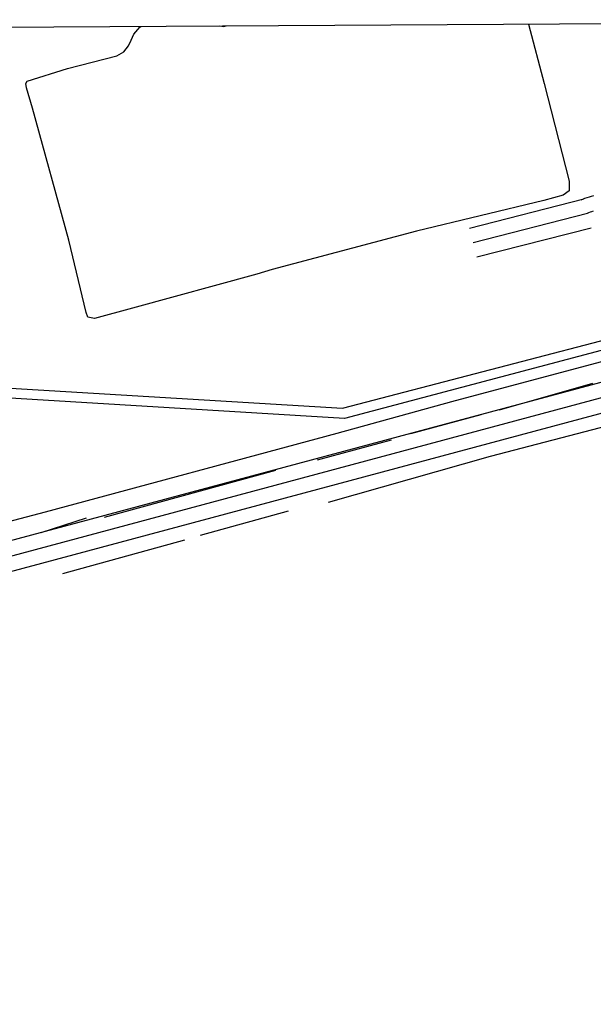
# Model space of a CAD drawing. Extents: x 3477039 to 3515015, y 546746 to 572297.
# Drawn here: x 3511564 to 3512143, y 569477 to 570479 of the extents above; entities that cross this region are included whole.
import ezdxf

# ---------------------------------------------------------------- set-up
doc = ezdxf.new("R2010")
doc.units = 0
for name, color, linetype in [('V-GRID-FRAM', 7, 'Continuous'), ('V-ROAD-CNTR', 7, 'Continuous'), ('V-SITE-OTLN', 7, 'Continuous'), ('V-TOPO-SHOR', 7, 'Continuous'), ('V-UTIL-LINE', 7, 'Continuous')]:
    doc.layers.add(name, color=color, linetype=linetype)

msp = doc.modelspace()

# ---------------------------------------------------------------- linework, layer by layer
at = {"layer": 'V-GRID-FRAM'}
msp.add_lwpolyline([(3481168.5, 570290.2), (3512800, 570478.9), (3512916.4, 552296.1), (3481269, 552107.3), (3481168.5, 570290.2)], dxfattribs=at)
at = {"layer": 'V-ROAD-CNTR'}
for points in [[(3512130.7, 570297.2), (3512132.4, 570298), (3512134.6, 570298.9), (3512136.8, 570299.7), (3512139.1, 570300.4), (3512141.3, 570301), (3512143.6, 570301.5)], [(3512018, 570268.7), (3512133.5, 570298.2)], [(3512021.7, 570254.2), (3512137.2, 570283.7)], [(3512137.2, 570283.7), (3512138.6, 570284.3), (3512140.1, 570285), (3512141.6, 570285.5), (3512143.1, 570286)], [(3512025.4, 570239.7), (3512140.9, 570269.1)], [(3510887.1, 569774.5), (3511219.9, 569863.4), (3512201.2, 570126.5)], [(3510822.6, 569740.1), (3510876.5, 569756.2), (3511223.7, 569848.9), (3512219.3, 570115.8)], [(3511242.2, 569838.4), (3512208.9, 570097.5)]]:
    msp.add_lwpolyline(points, dxfattribs=at)
at = {"layer": 'V-SITE-OTLN'}
msp.add_line((3511361.1, 570470.3), (3512800, 570478.9), dxfattribs=at)
at = {"layer": 'V-TOPO-SHOR'}
for p, q in [((3512142.1, 570111.7), (3512048, 570084.9)), ((3512029.6, 570080.1), (3511958.6, 570061.1)), ((3511939, 570054.6), (3511864.4, 570034.3)), ((3511822.4, 570024.2), (3511649.5, 569976.6)), ((3511835.2, 569983), (3511746.4, 569958.6)), ((3511631.1, 569976), (3511585.5, 569961.1)), ((3511730.4, 569953.8), (3511607.2, 569919.9))]:
    msp.add_line(p, q, dxfattribs=at)
for points in [[(3511803.5, 570222.3), (3511678, 570187.8), (3511639.5, 570177.6), (3511633, 570178.8), (3511631.2, 570183.6), (3511613.9, 570256.4), (3511577.1, 570389.6), (3511571.1, 570410.3), (3511570.5, 570414.5), (3511571.7, 570416.9), (3511612.5, 570429.9), (3511662.3, 570442.4), (3511669.4, 570446.6), (3511674.1, 570452.5), (3511676.5, 570458.5), (3511679.4, 570464.4), (3511685.4, 570471.5), (3511686.3, 570472.2)], [(3511765.9, 570472.7), (3511770.1, 570472.2), (3511772.4, 570472.7)], [(3512077.8, 570474.6), (3512093.6, 570414.5), (3512118.6, 570316.2), (3512118.6, 570306.2), (3512112.6, 570302), (3512093.1, 570296.7), (3511964.6, 570265.7), (3511818.9, 570227), (3511803.5, 570222.3)], [(3512242.8, 569953.3), (3512226.1, 570024.3), (3512214.2, 570063.4), (3512206.5, 570070.5), (3512195.8, 570074.6), (3512165.6, 570071.1), (3512038.9, 570038.3), (3511875.5, 569991.9)]]:
    msp.add_lwpolyline(points, dxfattribs=at)
at = {"layer": 'V-UTIL-LINE'}
for points in [[(3509756.4, 569493.1), (3509966.5, 569549.8), (3510301.7, 569638.4), (3510918.8, 569805.2), (3511150.5, 569866), (3511246.8, 569889.7), (3511426.2, 569939.1), (3511590.2, 569982.4), (3511884.4, 570061.7), (3512000.2, 570093.6), (3512185.7, 570143.1), (3512376.4, 570197.6), (3512561.9, 570243), (3512745.4, 570292.4), (3512801.1, 570307.5)], [(3510384.6, 570067), (3510389.5, 570043.5), (3510804.7, 570154.9), (3511293.5, 570122.9), (3511303.2, 570122.2), (3511889.8, 570086.9), (3512189.3, 570164.9), (3512244.7, 570181.6), (3512246.1, 570170.5), (3511891.9, 570076.5), (3511299.8, 570112.5), (3511296.3, 570114.6), (3510804.7, 570141.7), (3510380.5, 570030.3), (3510371.1, 570062.5)]]:
    msp.add_lwpolyline(points, dxfattribs=at)

doc.saveas('drawing.dxf')
